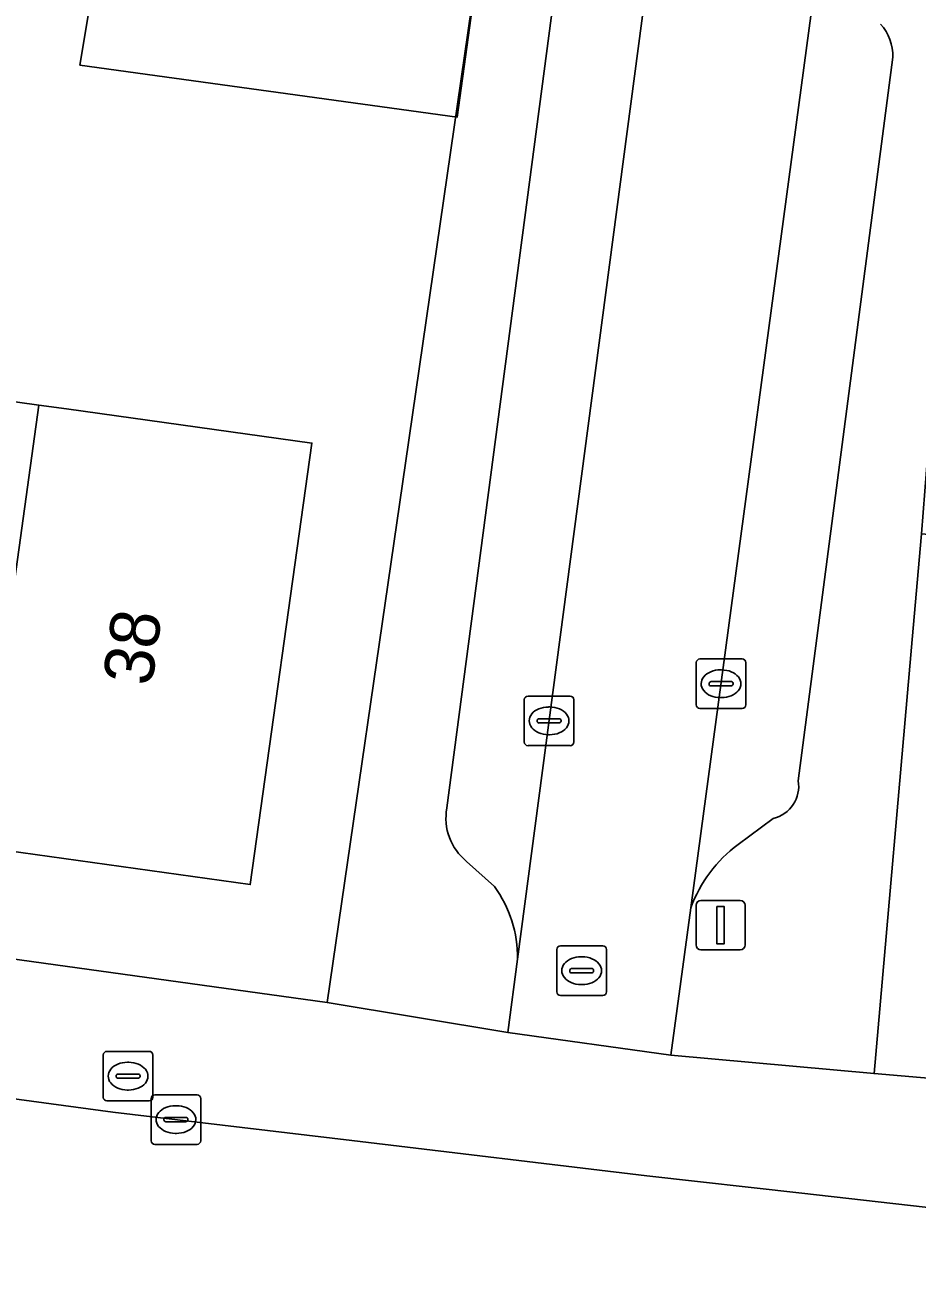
# Model space of a CAD drawing. Extents: x 161838 to 162344, y 381620 to 382160.
# Drawn here: x 162029.08 to 162047.1, y 381637.3 to 381662.33 of the extents above; entities that cross this region are included whole.
import ezdxf

# ---------------------------------------------------------------- set-up
doc = ezdxf.new("R2010")
doc.units = 0
for name, color, linetype in [('IMGEO_Brandkraan', 7, 'Continuous'), ('IMGEO_Erf', 7, 'Continuous'), ('IMGEO_Kolk', 7, 'Continuous'), ('IMGEO_Lichtmast', 7, 'Continuous'), ('IMGEO_Muur', 7, 'Continuous'), ('IMGEO_Pand', 7, 'Continuous'), ('IMGEO_Pand_nummerreeks', 7, 'Continuous'), ('IMGEO_Pand_vergunning_verleend', 7, 'Continuous'), ('IMGEO_Parkeervlak_open', 7, 'Continuous'), ('IMGEO_Rijbaan_lokaal_open', 7, 'Continuous'), ('IMGEO_Rioolput', 7, 'Continuous'), ('IMGEO_Voetpad_open', 7, 'Continuous')]:
    doc.layers.add(name, color=color, linetype=linetype)

msp = doc.modelspace()

# ---------------------------------------------------------------- linework, layer by layer
at = {"layer": 'IMGEO_Brandkraan'}
for p, q in [((162030.668, 381640.692), (162030.668, 381641.544)), ((162030.743, 381641.618), (162031.595, 381641.618)), ((162031.669, 381641.544), (162031.669, 381640.692)), ((162031.156, 381641.398), (162031.181, 381641.398)), ((162030.927, 381641.112), (162030.927, 381641.124)), ((162031.365, 381641.075), (162030.967, 381641.075)), ((162030.97, 381641.161), (162031.368, 381641.161)), ((162031.411, 381641.124), (162031.411, 381641.112)), ((162031.179, 381640.838), (162031.154, 381640.838)), ((162031.595, 381640.618), (162030.743, 381640.618))]:
    msp.add_line(p, q, dxfattribs=at)
for points in [[(162030.668, 381640.692), (162030.668, 381641.544)], [(162030.743, 381641.618), (162031.595, 381641.618)], [(162031.669, 381641.544), (162031.669, 381640.692)], [(162031.595, 381640.618), (162030.743, 381640.618)]]:
    msp.add_lwpolyline(points, dxfattribs=at)
for centre, radius, start, end in [((162030.745, 381641.542), 0.0765, 91.552, 178.448), ((162030.745, 381641.542), 0.0765, 91.552, 178.448), ((162031.593, 381641.542), 0.0765, 1.552, 88.448), ((162031.593, 381641.542), 0.0765, 1.552, 88.448), ((162030.967, 381641.121), 0.0403, 85.8775, 175.7526), ((162030.964, 381641.111), 0.0366, 178.938, 274.7102), ((162031.368, 381641.118), 0.043, 264.8664, 352.4533), ((162031.372, 381641.123), 0.0386, 1.7309, 96.639), ((162030.745, 381640.694), 0.0765, 181.552, 268.448), ((162030.745, 381640.694), 0.0765, 181.552, 268.448), ((162031.593, 381640.694), 0.0765, 271.552, 358.448), ((162031.593, 381640.694), 0.0765, 271.552, 358.448)]:
    msp.add_arc(centre, radius, start, end, dxfattribs=at)
for centre, major_axis, ratio, start_param, end_param in [((162031.155, 381641.118), (-0.387, 0.002), 0.722429, 4.712389, 7.853982), ((162031.18, 381641.118), (-0.39, 0.002), 0.717154, 1.570796, 4.712389)]:
    msp.add_ellipse(centre, major_axis=major_axis, ratio=ratio, start_param=start_param, end_param=end_param, dxfattribs=at)
at = {"layer": 'IMGEO_Erf'}
for points in [[(162006.308, 381646.602), (162035.189, 381642.607), (162036.767, 381653.483), (162038.451, 381665.101), (162037.94, 381665.172), (162035.082, 381665.565), (162034.834, 381663.381), (162030.665, 381663.956), (162026.542, 381664.525)], [(162024.001, 381655.406), (162029.369, 381654.658), (162029.927, 381654.582), (162034.878, 381653.89), (162033.633, 381644.984), (162028.128, 381645.751)]]:
    msp.add_lwpolyline(points, dxfattribs=at)
at = {"layer": 'IMGEO_Kolk'}
for p, q in [((162042.711, 381649.535), (162043.563, 381649.535)), ((162042.636, 381648.609), (162042.636, 381649.461)), ((162043.124, 381649.315), (162043.149, 381649.315)), ((162043.637, 381649.461), (162043.637, 381648.609)), ((162042.895, 381649.029), (162042.895, 381649.041)), ((162042.938, 381649.078), (162043.336, 381649.078)), ((162043.379, 381649.041), (162043.379, 381649.029)), ((162039.241, 381648.786), (162040.093, 381648.786)), ((162043.333, 381648.992), (162042.935, 381648.992)), ((162039.166, 381647.86), (162039.166, 381648.712)), ((162039.654, 381648.566), (162039.679, 381648.566)), ((162040.167, 381648.712), (162040.167, 381647.86)), ((162043.563, 381648.535), (162042.711, 381648.535)), ((162043.147, 381648.755), (162043.122, 381648.755)), ((162039.425, 381648.28), (162039.425, 381648.292)), ((162039.468, 381648.329), (162039.866, 381648.329)), ((162039.909, 381648.292), (162039.909, 381648.28)), ((162039.863, 381648.243), (162039.465, 381648.243)), ((162040.093, 381647.786), (162039.241, 381647.786)), ((162039.677, 381648.006), (162039.652, 381648.006)), ((162031.634, 381639.816), (162031.634, 381640.668)), ((162031.709, 381640.742), (162032.561, 381640.742)), ((162032.122, 381640.522), (162032.147, 381640.522)), ((162032.635, 381640.668), (162032.635, 381639.816)), ((162031.936, 381640.285), (162032.334, 381640.285)), ((162031.893, 381640.236), (162031.893, 381640.248)), ((162032.331, 381640.199), (162031.933, 381640.199)), ((162032.377, 381640.248), (162032.377, 381640.236)), ((162032.145, 381639.962), (162032.12, 381639.962)), ((162032.561, 381639.742), (162031.709, 381639.742))]:
    msp.add_line(p, q, dxfattribs=at)
for points in [[(162042.711, 381649.535), (162043.563, 381649.535)], [(162042.636, 381648.609), (162042.636, 381649.461)], [(162043.637, 381649.461), (162043.637, 381648.609)], [(162039.241, 381648.786), (162040.093, 381648.786)], [(162039.166, 381647.86), (162039.166, 381648.712)], [(162040.167, 381648.712), (162040.167, 381647.86)], [(162043.563, 381648.535), (162042.711, 381648.535)], [(162040.093, 381647.786), (162039.241, 381647.786)], [(162031.634, 381639.816), (162031.634, 381640.668)], [(162031.709, 381640.742), (162032.561, 381640.742)], [(162032.635, 381640.668), (162032.635, 381639.816)], [(162032.561, 381639.742), (162031.709, 381639.742)]]:
    msp.add_lwpolyline(points, dxfattribs=at)
for centre, radius, start, end in [((162042.713, 381649.459), 0.0765, 91.552, 178.448), ((162042.713, 381649.459), 0.0765, 91.552, 178.448), ((162043.561, 381649.459), 0.0765, 1.552, 88.448), ((162043.561, 381649.459), 0.0765, 1.552, 88.448), ((162042.935, 381649.038), 0.0403, 85.8775, 175.7526), ((162042.932, 381649.028), 0.0366, 178.938, 274.7102), ((162043.336, 381649.035), 0.043, 264.8664, 352.4533), ((162043.34, 381649.04), 0.0386, 1.7309, 96.639), ((162039.243, 381648.71), 0.0765, 91.552, 178.448), ((162039.243, 381648.71), 0.0765, 91.552, 178.448), ((162040.091, 381648.71), 0.0765, 1.552, 88.448), ((162040.091, 381648.71), 0.0765, 1.552, 88.448), ((162042.713, 381648.611), 0.0765, 181.552, 268.448), ((162042.713, 381648.611), 0.0765, 181.552, 268.448), ((162043.561, 381648.611), 0.0765, 271.552, 358.448), ((162043.561, 381648.611), 0.0765, 271.552, 358.448), ((162039.465, 381648.289), 0.0403, 85.8775, 175.7526), ((162039.462, 381648.279), 0.0366, 178.938, 274.7102), ((162039.866, 381648.286), 0.043, 264.8664, 352.4533), ((162039.87, 381648.291), 0.0386, 1.7309, 96.639), ((162039.243, 381647.862), 0.0765, 181.552, 268.448), ((162039.243, 381647.862), 0.0765, 181.552, 268.448), ((162040.091, 381647.862), 0.0765, 271.552, 358.448), ((162040.091, 381647.862), 0.0765, 271.552, 358.448), ((162031.711, 381640.666), 0.0765, 91.552, 178.448), ((162031.711, 381640.666), 0.0765, 91.552, 178.448), ((162032.559, 381640.666), 0.0765, 1.552, 88.448), ((162032.559, 381640.666), 0.0765, 1.552, 88.448), ((162031.933, 381640.245), 0.0403, 85.8775, 175.7526), ((162032.338, 381640.247), 0.0386, 1.7309, 96.639), ((162031.93, 381640.235), 0.0366, 178.938, 274.7102), ((162032.334, 381640.242), 0.043, 264.8664, 352.4533), ((162031.711, 381639.818), 0.0765, 181.552, 268.448), ((162031.711, 381639.818), 0.0765, 181.552, 268.448), ((162032.559, 381639.818), 0.0765, 271.552, 358.448), ((162032.559, 381639.818), 0.0765, 271.552, 358.448)]:
    msp.add_arc(centre, radius, start, end, dxfattribs=at)
for centre, major_axis, ratio, start_param, end_param in [((162043.123, 381649.035), (-0.387, 0.002), 0.722429, 4.712389, 7.853982), ((162043.148, 381649.035), (-0.39, 0.002), 0.717154, 1.570796, 4.712389), ((162039.653, 381648.286), (-0.387, 0.002), 0.722429, 4.712389, 7.853982), ((162039.678, 381648.286), (-0.39, 0.002), 0.717154, 1.570796, 4.712389), ((162032.121, 381640.242), (-0.387, 0.002), 0.722429, 4.712389, 7.853982), ((162032.146, 381640.242), (-0.39, 0.002), 0.717154, 1.570796, 4.712389)]:
    msp.add_ellipse(centre, major_axis=major_axis, ratio=ratio, start_param=start_param, end_param=end_param, dxfattribs=at)
at = {"layer": 'IMGEO_Lichtmast'}
for p, q in [((162042.632, 381643.765), (162042.632, 381644.565)), ((162042.632, 381644.565), (162042.632, 381643.765)), ((162042.732, 381644.665), (162043.522, 381644.665)), ((162043.522, 381644.665), (162042.732, 381644.665)), ((162043.622, 381644.565), (162043.622, 381643.765)), ((162043.622, 381643.765), (162043.622, 381644.565)), ((162043.522, 381643.665), (162042.732, 381643.665)), ((162042.732, 381643.665), (162043.522, 381643.665))]:
    msp.add_line(p, q, dxfattribs=at)
msp.add_lwpolyline([(162043.052, 381644.54), (162043.202, 381644.54), (162043.202, 381643.79), (162043.052, 381643.79), (162043.052, 381644.54)], dxfattribs=at)
for centre, start, end in [((162042.732, 381644.565), 90, 180), ((162042.732, 381644.565), 90, 180), ((162043.522, 381644.565), 0, 90), ((162043.522, 381644.565), 360, 90), ((162042.732, 381643.765), 180, 270), ((162042.732, 381643.765), 180, 270), ((162043.522, 381643.765), 270, 0), ((162043.522, 381643.765), 270, 0)]:
    msp.add_arc(centre, 0.1, start, end, dxfattribs=at)
at = {"layer": 'IMGEO_Muur'}
msp.add_lwpolyline([(162038.451, 381665.101), (162036.767, 381653.483)], dxfattribs=at)
at = {"layer": 'IMGEO_Pand'}
for points in [[(162029.369, 381654.658), (162024.001, 381655.406), (162022.76, 381646.499), (162028.128, 381645.751)], [(162029.369, 381654.658), (162028.128, 381645.751), (162033.633, 381644.984), (162034.878, 381653.89), (162029.927, 381654.582)], [(162051.76, 381640.691), (162052.616, 381649.65), (162052.782, 381651.569), (162047.18, 381652.06), (162047.013, 381650.157), (162046.226, 381641.17)]]:
    msp.add_lwpolyline(points, close=True, dxfattribs=at)
at = {"layer": 'IMGEO_Pand_vergunning_verleend'}
msp.add_lwpolyline([(162030.196, 381661.517), (162030.968, 381666.133), (162038.451, 381665.101), (162037.812, 381660.467)], close=True, dxfattribs=at)
at = {"layer": 'IMGEO_Parkeervlak_open'}
for points in [[(162040.926, 381671.043), (162042.146, 381670.82), (162042.076, 381669.449), (162040.641, 381669.544), (162037.603, 381646.528)], [(162039.032, 381643.481), (162042.458, 381669.367)], [(162045.214, 381664.464), (162042.526, 381644.511)], [(162044.697, 381647.079), (162046.606, 381661.675)], [(162043.484, 381645.792), (162044.192, 381646.315)], [(162038.002, 381645.451), (162038.562, 381644.946)]]:
    msp.add_lwpolyline(points, dxfattribs=at)
for centre, radius, start, end in [((162045.648, 381661.7), 0.958, 358.4853, 42.1945), ((162044.027, 381646.973), 0.678, 284.0679, 9.0031), ((162038.706, 381646.324), 1.121, 169.5274, 231.1292), ((162045.123, 381643.568), 2.763, 126.3814, 160.0364), ((162036.562, 381643.497), 2.47, 359.6388, 35.9357)]:
    msp.add_arc(centre, radius, start, end, dxfattribs=at)
at = {"layer": 'IMGEO_Rijbaan_lokaal_open'}
for points in [[(162042.458, 381669.367), (162039.032, 381643.481), (162038.836, 381642), (162042.126, 381641.543), (162042.526, 381644.511), (162045.214, 381664.464)], [(162057.572, 381637.304), (162044.769, 381638.755), (162041.638, 381639.11), (162035.682, 381639.818), (162030.858, 381640.392), (162016.672, 381642.306), (162003.764, 381644.039), (162000, 381644.547), (161989.428, 381645.974), (161976.924, 381647.666), (161976.702, 381646.425), (161980.412, 381641.904)]]:
    msp.add_lwpolyline(points, dxfattribs=at)
at = {"layer": 'IMGEO_Rioolput'}
for p, q in [((162039.823, 381642.82), (162039.823, 381643.672)), ((162039.898, 381643.746), (162040.75, 381643.746)), ((162040.311, 381643.526), (162040.336, 381643.526)), ((162040.824, 381643.672), (162040.824, 381642.82)), ((162040.125, 381643.289), (162040.523, 381643.289)), ((162040.082, 381643.24), (162040.082, 381643.252)), ((162040.52, 381643.203), (162040.122, 381643.203)), ((162040.566, 381643.252), (162040.566, 381643.24)), ((162040.334, 381642.966), (162040.309, 381642.966)), ((162040.75, 381642.746), (162039.898, 381642.746))]:
    msp.add_line(p, q, dxfattribs=at)
for points in [[(162039.823, 381642.82), (162039.823, 381643.672)], [(162039.898, 381643.746), (162040.75, 381643.746)], [(162040.824, 381643.672), (162040.824, 381642.82)], [(162040.75, 381642.746), (162039.898, 381642.746)]]:
    msp.add_lwpolyline(points, dxfattribs=at)
for centre, radius, start, end in [((162039.9, 381643.67), 0.0765, 91.552, 178.448), ((162039.9, 381643.67), 0.0765, 91.552, 178.448), ((162040.748, 381643.67), 0.0765, 1.552, 88.448), ((162040.748, 381643.67), 0.0765, 1.552, 88.448), ((162040.122, 381643.249), 0.0403, 85.8775, 175.7526), ((162040.527, 381643.251), 0.0386, 1.7309, 96.639), ((162040.119, 381643.239), 0.0366, 178.938, 274.7102), ((162040.523, 381643.246), 0.043, 264.8664, 352.4533), ((162039.9, 381642.822), 0.0765, 181.552, 268.448), ((162039.9, 381642.822), 0.0765, 181.552, 268.448), ((162040.748, 381642.822), 0.0765, 271.552, 358.448), ((162040.748, 381642.822), 0.0765, 271.552, 358.448)]:
    msp.add_arc(centre, radius, start, end, dxfattribs=at)
for centre, major_axis, ratio, start_param, end_param in [((162040.31, 381643.246), (-0.387, 0.002), 0.722429, 4.712389, 7.853982), ((162040.335, 381643.246), (-0.39, 0.002), 0.717154, 1.570796, 4.712389)]:
    msp.add_ellipse(centre, major_axis=major_axis, ratio=ratio, start_param=start_param, end_param=end_param, dxfattribs=at)
at = {"layer": 'IMGEO_Voetpad_open'}
for points in [[(162045.832, 381684.339), (162046, 381686.994), (162041.184, 381688.441), (162040.411, 381682.922), (162039.661, 381677.574), (162038.913, 381672.236), (162038.143, 381666.74), (162037.94, 381665.172), (162038.451, 381665.101), (162036.767, 381653.483), (162035.189, 381642.607), (162038.836, 381642), (162039.032, 381643.481)], [(162037.603, 381646.528), (162040.641, 381669.544)], [(162047.013, 381650.157), (162047.18, 381652.06), (162047.488, 381655.935), (162047.965, 381661.765), (162048.665, 381666.475)], [(162046.606, 381661.675), (162044.697, 381647.079)], [(161892.731, 381658.781), (161900.703, 381657.764), (161913.151, 381656.071), (161923.921, 381654.69), (161940.036, 381652.534), (161957.169, 381650.266), (161974.233, 381648.03), (161976.924, 381647.666), (161989.428, 381645.974), (162000, 381644.547), (162003.764, 381644.039), (162016.672, 381642.306), (162030.858, 381640.392), (162035.682, 381639.818), (162041.638, 381639.11), (162044.769, 381638.755), (162057.572, 381637.304)], [(162042.526, 381644.511), (162042.126, 381641.543), (162046.226, 381641.17), (162047.013, 381650.157)], [(162082.397, 381637.823), (162078.081, 381637.901), (162078.094, 381638.577), (162075.383, 381638.626), (162073.425, 381638.815), (162067.88, 381639.295), (162062.513, 381639.76), (162057.117, 381640.227), (162051.76, 381640.691), (162046.226, 381641.17), (162042.126, 381641.543), (162038.836, 381642), (162035.189, 381642.607), (162006.308, 381646.602)], [(162044.192, 381646.315), (162043.484, 381645.792)], [(162038.562, 381644.946), (162038.002, 381645.451)]]:
    msp.add_lwpolyline(points, dxfattribs=at)
for centre, radius, start, end in [((162045.648, 381661.7), 0.958, 358.4853, 42.1945), ((162044.027, 381646.973), 0.678, 284.0679, 9.0031), ((162038.706, 381646.324), 1.121, 169.5274, 231.1292), ((162045.123, 381643.568), 2.763, 126.3814, 160.0364), ((162036.562, 381643.497), 2.47, 359.6388, 35.9357)]:
    msp.add_arc(centre, radius, start, end, dxfattribs=at)

# ---------------------------------------------------------------- texts
at = {"layer": 'IMGEO_Pand_nummerreeks'}
msp.add_text('38', height=1, rotation=82.042, dxfattribs=at).set_placement((162031.646, 381648.97))

doc.saveas('drawing.dxf')
